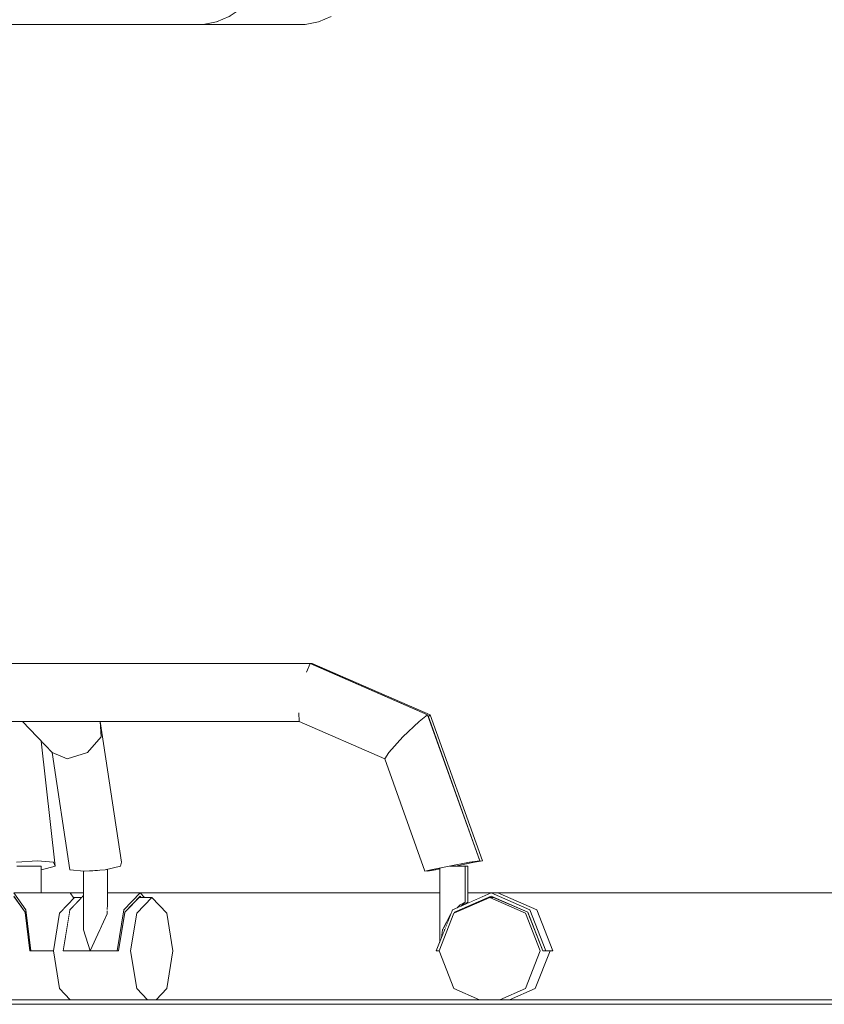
# Model space of a CAD drawing. Header units: millimetres. Extents: x -30280 to 100171, y -17460 to 4378.
# Tile 260 of 281: x 80465 to 80826, y -9810 to -9368. Entities that reach past the tile are written whole.
import ezdxf

# ---------------------------------------------------------------- set-up
doc = ezdxf.new("R2010")
doc.units = ezdxf.units.MM
doc.header["$MEASUREMENT"] = 0
doc.linetypes.add('Wipeout_Contour', pattern=[1000, 0, -1000])
for name, color, linetype in [('Nuevo_09_EI_Mobiliari general', 7, 'Continuous'), ('Nuevo_14_PAV_Soft Light Grey 0554', 7, 'Continuous'), ('Nuevo_Ventanas Archicad', 7, 'Continuous')]:
    doc.layers.add(name, color=color, linetype=linetype)
for name, color, linetype, lineweight in [('Nuevo_09_EI_Mobiliari general_Pluma_Nº__1', 7, 'Continuous', 5), ('Nuevo_09_EI_Mobiliari general_Pluma_Nº__24', 252, 'Continuous', 5), ('Nuevo_14_PAV_Soft Light Grey 0554_Pluma_Nº__29', 7, 'Continuous', 20), ('Nuevo_Ventanas Archicad_Pluma_Nº__1', 7, 'Continuous', 5)]:
    doc.layers.add(name, color=color, linetype=linetype, lineweight=lineweight)

# ---------------------------------------------------------------- blocks, each defined once
blk = doc.blocks.new('Elem Sección_248_3', base_point=(91863.52, -13459.98))
at = {"color": 254, "linetype": 'Wipeout_Contour', "lineweight": 0, "ltscale": 405404.896715}
blk.add_wipeout([(80493.67, -9759.98), (80487.7, -9759.98), (80489.12, -9761.98), (80492.9, -9761.98), (80493.67, -9761.18)], dxfattribs=at).dxf.layer = 'Nuevo_Ventanas Archicad'
at = {"color": 254, "linetype": 'Wipeout_Contour', "lineweight": 0, "ltscale": 1055321.275174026}
blk.add_wipeout([(80519.08, -9759.98), (80520.99, -9761.98), (80524.28, -9761.98), (80531, -9769.01), (80533.78, -9785.98), (80531, -9802.95), (80526.19, -9807.98), (80671.36, -9807.98), (80659.87, -9802.95), (80653.22, -9785.98), (80651.98, -9785.98), (80653.51, -9782.08), (80653.51, -9759.98)], dxfattribs=at).dxf.layer = 'Nuevo_Ventanas Archicad'
at = {"color": 254, "linetype": 'Wipeout_Contour', "lineweight": 0, "ltscale": 815949.527373}
blk.add_wipeout([(80679.64, -9759.98), (80697.04, -9767.59), (80704.25, -9785.98), (80703.01, -9785.98), (80696.36, -9802.95), (80684.86, -9807.98), (81471.87, -9807.98), (81471.87, -9761.98), (81478.48, -9761.98), (81478.48, -9759.98)], dxfattribs=at).dxf.layer = 'Nuevo_Ventanas Archicad'
at = {"color": 254, "linetype": 'Wipeout_Contour', "lineweight": 0, "ltscale": 325028.250354}
blk.add_wipeout([(80666.12, -9764.07), (80664.47, -9765.28), (80676.59, -9759.98), (80666.12, -9759.98)], dxfattribs=at).dxf.layer = 'Nuevo_Ventanas Archicad'
at = {"color": 254, "linetype": 'Wipeout_Contour', "lineweight": 0, "ltscale": 3003584.623804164}
blk.add_wipeout([(81654.55, -7749.98), (80420.69, -7749.98), (80420.69, -9303.98), (80541.96, -9303.98), (80526.6, -9301.35), (80524.8, -9166.29), (80554.19, -8959.36), (80584.28, -8860.41), (80629.72, -8860.41), (80671.85, -8867.68), (80669.23, -8876.51), (80675.44, -8876.51), (80684.03, -8877.38), (80652.16, -8993.43), (80622.15, -9234.54), (80624.17, -9335.97), (80623.51, -9340.37), (80621.45, -9346.94), (80618.44, -9353.01), (80614.57, -9358.37), (80609.95, -9362.87), (80604.74, -9366.37), (80599.08, -9368.76), (80593.15, -9369.98), (80421.66, -9369.98), (80421.66, -9409.98), (80420.69, -9409.98), (80420.69, -9656.98), (80596.29, -9656.98), (80649.24, -9680.03), (80672.78, -9745.5), (80663.96, -9747.19), (80660.6, -9747.88), (80660.06, -9747.98), (80666.12, -9747.98), (80666.12, -9759.98), (81654.55, -9759.98)], dxfattribs=at).dxf.layer = 'Nuevo_Ventanas Archicad'
at = {"layer": 'Nuevo_Ventanas Archicad_Pluma_Nº__1', "color": 7, "linetype": 'Continuous', "lineweight": 5}
for p, q in [((80676.59, -9759.98), (80666.12, -9759.98)), ((81478.48, -9759.98), (80679.64, -9759.98))]:
    blk.add_line(p, q, dxfattribs=at)
at = {"color": 254, "linetype": 'Wipeout_Contour', "lineweight": 0, "ltscale": 974031.733464}
blk.add_wipeout([(80501.16, -9682.98), (80510.63, -9746.2), (80510.29, -9747.88), (80504.38, -9749.31), (80504.38, -9759.98), (80653.51, -9759.98), (80653.51, -9749.2), (80648.05, -9750.25), (80647.99, -9750.08), (80646.88, -9750.25), (80628.81, -9699.75), (80590.48, -9682.98)], dxfattribs=at).dxf.layer = 'Nuevo_Ventanas Archicad'
at = {"color": 254, "linetype": 'Wipeout_Contour', "lineweight": 0, "ltscale": 729619.800521}
blk.add_wipeout([(80474.77, -9749.55), (80474.58, -9749.57), (80474.58, -9759.98), (80493.67, -9759.98), (80493.67, -9750.23), (80487.42, -9749.55), (80479.53, -9696.86), (80474.68, -9691.8), (80480.91, -9747.88)], dxfattribs=at).dxf.layer = 'Nuevo_Ventanas Archicad'
at = {"layer": 'Nuevo_Ventanas Archicad_Pluma_Nº__1', "color": 7, "linetype": 'Continuous', "lineweight": 5}
for p, q in [((80493.67, -9759.98), (80487.7, -9759.98)), ((80653.51, -9759.98), (80519.08, -9759.98))]:
    blk.add_line(p, q, dxfattribs=at)
blk = doc.blocks.new('Elem Sección_298_3', base_point=(91863.52, -13459.98))
at = {"color": 254, "linetype": 'Wipeout_Contour', "lineweight": 0, "ltscale": 324196.203731}
blk.add_wipeout([(80466.03, -9682.98), (80456.51, -9682.98), (80463.54, -9746.2), (80472.97, -9745.5)], dxfattribs=at).dxf.layer = 'Nuevo_09_EI_Mobiliari general'
at = {"color": 254, "linetype": 'Wipeout_Contour', "lineweight": 0, "ltscale": 406271.239477}
blk.add_wipeout([(80663.96, -9747.19), (80669.16, -9746.2), (80669.14, -9746.13), (80668.89, -9746.2), (80668.22, -9746.33)], dxfattribs=at).dxf.layer = 'Nuevo_09_EI_Mobiliari general'
at = {"color": 254, "linetype": 'Wipeout_Contour', "lineweight": 0, "ltscale": 406186.260899}
blk.add_wipeout([(80647.99, -9750.08), (80648.05, -9750.25), (80651.67, -9749.55), (80651.66, -9749.52), (80651.49, -9749.55)], dxfattribs=at).dxf.layer = 'Nuevo_09_EI_Mobiliari general'
at = {"color": 254, "linetype": 'Wipeout_Contour', "lineweight": 0, "ltscale": 243237.566717}
blk.add_wipeout([(80489.12, -9761.98), (80489.33, -9762.28), (80489.62, -9761.98)], dxfattribs=at).dxf.layer = 'Nuevo_09_EI_Mobiliari general'
at = {"color": 254, "linetype": 'Wipeout_Contour', "lineweight": 0, "ltscale": 325011.076089}
blk.add_wipeout([(80663.12, -9765.87), (80664.45, -9765.29), (80664.45, -9764.49), (80663.66, -9765.29)], dxfattribs=at).dxf.layer = 'Nuevo_09_EI_Mobiliari general'
at = {"color": 254, "linetype": 'Wipeout_Contour', "lineweight": 0, "ltscale": 243738.238925}
blk.add_wipeout([(80655.63, -9776.58), (80655.59, -9776.77), (80655.73, -9776.41)], dxfattribs=at).dxf.layer = 'Nuevo_09_EI_Mobiliari general'
at = {"color": 254, "linetype": 'Wipeout_Contour', "lineweight": 0, "ltscale": 324264.405596}
blk.add_wipeout([(80461.93, -9802.95), (80482.89, -9802.95), (80480.11, -9785.98), (80463.99, -9785.98)], dxfattribs=at).dxf.layer = 'Nuevo_09_EI_Mobiliari general'
at = {"layer": 'Nuevo_09_EI_Mobiliari general_Pluma_Nº__1', "color": 7, "linetype": 'Continuous', "lineweight": 5}
blk.add_line((80648.05, -9750.25), (80647.99, -9750.08), dxfattribs=at)
at = {"color": 254, "linetype": 'Wipeout_Contour', "lineweight": 0, "ltscale": 487483.703911}
blk.add_wipeout([(80649.24, -9680.03), (80648.38, -9680.91), (80671.49, -9745.5), (80669.14, -9746.13), (80669.16, -9746.2), (80672.78, -9745.5)], dxfattribs=at).dxf.layer = 'Nuevo_09_EI_Mobiliari general'
at = {"color": 254, "linetype": 'Wipeout_Contour', "lineweight": 0, "ltscale": 405278.242929}
blk.add_wipeout([(80466.25, -9682.98), (80466.03, -9682.98), (80472.97, -9745.5), (80480.17, -9746.2), (80474.05, -9691.14)], dxfattribs=at).dxf.layer = 'Nuevo_09_EI_Mobiliari general'
at = {"color": 254, "linetype": 'Wipeout_Contour', "lineweight": 0, "ltscale": 324958.809691}
blk.add_wipeout([(80651.66, -9749.52), (80651.67, -9749.55), (80653.51, -9749.2), (80653.51, -9749.18)], dxfattribs=at).dxf.layer = 'Nuevo_09_EI_Mobiliari general'
at = {"color": 254, "linetype": 'Wipeout_Contour', "lineweight": 0, "ltscale": 324271.676188}
blk.add_wipeout([(80461.93, -9802.95), (80458.36, -9807.98), (80487.7, -9807.98), (80482.89, -9802.95)], dxfattribs=at).dxf.layer = 'Nuevo_09_EI_Mobiliari general'
at = {"layer": 'Nuevo_09_EI_Mobiliari general_Pluma_Nº__1', "color": 7, "linetype": 'Continuous', "lineweight": 5}
for p, q in [((80669.16, -9746.2), (80672.78, -9745.5)), ((80648.05, -9750.25), (80651.67, -9749.55)), ((80651.67, -9749.55), (80653.51, -9749.2))]:
    blk.add_line(p, q, dxfattribs=at)
at = {"color": 254, "linetype": 'Wipeout_Contour', "lineweight": 0, "ltscale": 406027.484374}
blk.add_wipeout([(80596.22, -9657.35), (80648.07, -9680.03), (80648.38, -9680.91), (80649.24, -9680.03), (80596.29, -9656.98)], dxfattribs=at).dxf.layer = 'Nuevo_09_EI_Mobiliari general'
at = {"color": 254, "linetype": 'Wipeout_Contour', "lineweight": 0, "ltscale": 324248.938373}
blk.add_wipeout([(80474.05, -9691.14), (80480.17, -9746.2), (80480.91, -9747.88), (80474.68, -9691.8)], dxfattribs=at).dxf.layer = 'Nuevo_09_EI_Mobiliari general'
at = {"color": 254, "linetype": 'Wipeout_Contour', "lineweight": 0, "ltscale": 568774.532605}
blk.add_wipeout([(80664.86, -9764.07), (80664.45, -9764.49), (80664.45, -9765.29), (80664.47, -9765.28), (80666.12, -9764.07), (80666.12, -9747.98), (80664.86, -9747.98)], dxfattribs=at).dxf.layer = 'Nuevo_09_EI_Mobiliari general'
at = {"layer": 'Nuevo_09_EI_Mobiliari general_Pluma_Nº__1', "color": 7, "linetype": 'Continuous', "lineweight": 5}
for p, q in [((80648.38, -9680.91), (80649.24, -9680.03)), ((80672.78, -9745.5), (80649.24, -9680.03)), ((80663.96, -9747.19), (80669.16, -9746.2)), ((80664.86, -9747.98), (80666.12, -9747.98)), ((80666.12, -9764.07), (80666.12, -9747.98)), ((80664.47, -9765.28), (80666.12, -9764.07))]:
    blk.add_line(p, q, dxfattribs=at)
at = {"color": 254, "linetype": 'Wipeout_Contour', "lineweight": 0, "ltscale": 243516.908688}
blk.add_wipeout([(80596.29, -9656.98), (80595.38, -9656.98), (80596.22, -9657.35)], dxfattribs=at).dxf.layer = 'Nuevo_09_EI_Mobiliari general'
at = {"color": 254, "linetype": 'Wipeout_Contour', "lineweight": 0, "ltscale": 891635.544944}
blk.add_wipeout([(80457.39, -9747.88), (80458.13, -9749.55), (80463.72, -9750.1), (80463.72, -9747.98), (80474.58, -9747.98), (80474.58, -9749.57), (80474.77, -9749.55), (80480.91, -9747.88), (80480.17, -9746.2), (80472.97, -9745.5), (80463.54, -9746.2)], dxfattribs=at).dxf.layer = 'Nuevo_09_EI_Mobiliari general'
at = {"layer": 'Nuevo_09_EI_Mobiliari general_Pluma_Nº__1', "color": 7, "linetype": 'Continuous', "lineweight": 5}
for p, q in [((80596.29, -9656.98), (80595.38, -9656.98)), ((80596.22, -9657.35), (80596.29, -9656.98)), ((80649.24, -9680.03), (80596.29, -9656.98)), ((80480.17, -9746.2), (80480.91, -9747.88))]:
    blk.add_line(p, q, dxfattribs=at)
at = {"color": 254, "linetype": 'Wipeout_Contour', "lineweight": 0, "ltscale": 324216.700651}
blk.add_wipeout([(80466.56, -9747.98), (80463.72, -9747.98), (80463.72, -9759.98), (80466.56, -9759.98)], dxfattribs=at).dxf.layer = 'Nuevo_09_EI_Mobiliari general'
at = {"color": 254, "linetype": 'Wipeout_Contour', "lineweight": 0, "ltscale": 324230.979064}
blk.add_wipeout([(80466.56, -9747.98), (80466.56, -9759.98), (80470.92, -9759.98), (80470.92, -9747.98)], dxfattribs=at).dxf.layer = 'Nuevo_09_EI_Mobiliari general'
at = {"layer": 'Nuevo_09_EI_Mobiliari general_Pluma_Nº__1', "color": 7, "linetype": 'Continuous', "lineweight": 5}
blk.add_line((80463.72, -9747.98), (80466.56, -9747.98), dxfattribs=at)
at = {"color": 254, "linetype": 'Wipeout_Contour', "lineweight": 0, "ltscale": 324246.219784}
blk.add_wipeout([(80470.92, -9747.98), (80470.92, -9759.98), (80474.24, -9759.98), (80474.24, -9747.98)], dxfattribs=at).dxf.layer = 'Nuevo_09_EI_Mobiliari general'
at = {"color": 254, "linetype": 'Wipeout_Contour', "lineweight": 0, "ltscale": 405268.627979}
blk.add_wipeout([(80456.94, -9761.98), (80461.93, -9769.01), (80467.5, -9769.01), (80467.46, -9768.65), (80462.72, -9761.98)], dxfattribs=at).dxf.layer = 'Nuevo_09_EI_Mobiliari general'
at = {"layer": 'Nuevo_09_EI_Mobiliari general_Pluma_Nº__1', "color": 7, "linetype": 'Continuous', "lineweight": 5}
blk.add_line((80466.56, -9747.98), (80470.92, -9747.98), dxfattribs=at)
at = {"color": 254, "linetype": 'Wipeout_Contour', "lineweight": 0, "ltscale": 324253.495001}
blk.add_wipeout([(80474.24, -9747.98), (80474.24, -9759.98), (80474.58, -9759.98), (80474.58, -9747.98)], dxfattribs=at).dxf.layer = 'Nuevo_09_EI_Mobiliari general'
at = {"color": 254, "linetype": 'Wipeout_Contour', "lineweight": 0, "ltscale": 324230.432554}
blk.add_wipeout([(80461.93, -9769.01), (80463.99, -9785.98), (80469.57, -9785.98), (80467.5, -9769.01)], dxfattribs=at).dxf.layer = 'Nuevo_09_EI_Mobiliari general'
at = {"layer": 'Nuevo_09_EI_Mobiliari general_Pluma_Nº__1', "color": 7, "linetype": 'Continuous', "lineweight": 5}
for p, q in [((80480.91, -9747.88), (80474.68, -9691.8)), ((80463.54, -9746.2), (80472.97, -9745.5)), ((80470.92, -9747.98), (80474.24, -9747.98)), ((80472.97, -9745.5), (80480.17, -9746.2)), ((80474.24, -9747.98), (80474.58, -9747.98)), ((80480.91, -9747.88), (80474.77, -9749.55)), ((80474.77, -9749.55), (80474.58, -9749.57))]:
    blk.add_line(p, q, dxfattribs=at)
at = {"color": 254, "linetype": 'Wipeout_Contour', "lineweight": 0, "ltscale": 405341.340015}
blk.add_wipeout([(80487.7, -9759.98), (80462.37, -9759.98), (80467.77, -9767.59), (80484.25, -9767.59), (80489.33, -9762.28)], dxfattribs=at).dxf.layer = 'Nuevo_09_EI_Mobiliari general'
at = {"layer": 'Nuevo_09_EI_Mobiliari general_Pluma_Nº__1', "color": 7, "linetype": 'Continuous', "lineweight": 5}
for p, q in [((80474.58, -9759.98), (80474.58, -9747.98)), ((80487.7, -9759.98), (80489.33, -9762.28)), ((80489.12, -9761.98), (80489.62, -9761.98))]:
    blk.add_line(p, q, dxfattribs=at)
at = {"color": 254, "linetype": 'Wipeout_Contour', "lineweight": 0, "ltscale": 405342.206337}
blk.add_wipeout([(80467.77, -9767.59), (80470.01, -9785.98), (80480.11, -9785.98), (80482.89, -9769.01), (80484.25, -9767.59)], dxfattribs=at).dxf.layer = 'Nuevo_09_EI_Mobiliari general'
at = {"color": 254, "linetype": 'Wipeout_Contour', "lineweight": 0, "ltscale": 648449.418373}
blk.add_wipeout([(80460.95, -9761.98), (80462.01, -9761.98), (80462.37, -9761.48), (80467.46, -9768.65), (80469.57, -9785.98), (80470.01, -9785.98), (80467.77, -9767.59), (80462.37, -9759.98)], dxfattribs=at).dxf.layer = 'Nuevo_09_EI_Mobiliari general'
at = {"layer": 'Nuevo_09_EI_Mobiliari general_Pluma_Nº__1', "color": 7, "linetype": 'Continuous', "lineweight": 5}
for p, q in [((80462.37, -9759.98), (80467.77, -9767.59)), ((80462.37, -9759.98), (80487.7, -9759.98)), ((80467.46, -9768.65), (80462.37, -9761.48)), ((80469.57, -9785.98), (80467.46, -9768.65)), ((80467.77, -9767.59), (80470.01, -9785.98)), ((80470.01, -9785.98), (80469.57, -9785.98)), ((80470.01, -9785.98), (80480.11, -9785.98))]:
    blk.add_line(p, q, dxfattribs=at)
blk = doc.blocks.new('Elem Sección_299_3', base_point=(91863.52, -13459.98))
at = {"color": 254, "linetype": 'Wipeout_Contour', "lineweight": 0, "ltscale": 324464.603475}
blk.add_wipeout([(80547.35, -9369.98), (80593.15, -9369.98), (80599.08, -9368.76), (80553.34, -9368.76)], dxfattribs=at).dxf.layer = 'Nuevo_09_EI_Mobiliari general'
at = {"color": 254, "linetype": 'Wipeout_Contour', "lineweight": 0, "ltscale": 324360.765772}
blk.add_wipeout([(80501.16, -9682.98), (80501.61, -9689.89), (80510.29, -9747.88), (80510.63, -9746.2)], dxfattribs=at).dxf.layer = 'Nuevo_09_EI_Mobiliari general'
at = {"color": 254, "linetype": 'Wipeout_Contour', "lineweight": 0, "ltscale": 324938.877901}
blk.add_wipeout([(80657.77, -9747.88), (80666.88, -9746.2), (80644.25, -9682.92), (80637.02, -9689.89)], dxfattribs=at).dxf.layer = 'Nuevo_09_EI_Mobiliari general'
at = {"color": 254, "linetype": 'Wipeout_Contour', "lineweight": 0, "ltscale": 324288.27444}
blk.add_wipeout([(80487.42, -9749.55), (80493.87, -9750.25), (80486.31, -9699.75), (80479.53, -9696.86)], dxfattribs=at).dxf.layer = 'Nuevo_09_EI_Mobiliari general'
at = {"color": 254, "linetype": 'Wipeout_Contour', "lineweight": 0, "ltscale": 406375.740416}
blk.add_wipeout([(80677.73, -9761.98), (80675.93, -9761.98), (80692, -9769.01), (80693.13, -9769.01), (80692.99, -9768.65)], dxfattribs=at).dxf.layer = 'Nuevo_09_EI_Mobiliari general'
at = {"color": 254, "linetype": 'Wipeout_Contour', "lineweight": 0, "ltscale": 325158.884598}
blk.add_wipeout([(80698.65, -9785.98), (80692, -9802.95), (80696.36, -9802.95), (80703.01, -9785.98)], dxfattribs=at).dxf.layer = 'Nuevo_09_EI_Mobiliari general'
at = {"color": 254, "linetype": 'Wipeout_Contour', "lineweight": 0, "ltscale": 324390.390771}
blk.add_wipeout([(80482.89, -9802.95), (80487.7, -9807.98), (80522.36, -9807.98), (80517.55, -9802.95)], dxfattribs=at).dxf.layer = 'Nuevo_09_EI_Mobiliari general'
at = {"color": 254, "linetype": 'Wipeout_Contour', "lineweight": 0, "ltscale": 324486.910008}
blk.add_wipeout([(80553.34, -9368.76), (80599.08, -9368.76), (80604.74, -9366.37), (80559.05, -9366.37)], dxfattribs=at).dxf.layer = 'Nuevo_09_EI_Mobiliari general'
at = {"color": 254, "linetype": 'Wipeout_Contour', "lineweight": 0, "ltscale": 324961.965495}
blk.add_wipeout([(80666.88, -9746.2), (80671.49, -9745.5), (80648.07, -9680.03), (80644.25, -9682.92)], dxfattribs=at).dxf.layer = 'Nuevo_09_EI_Mobiliari general'
at = {"color": 254, "linetype": 'Wipeout_Contour', "lineweight": 0, "ltscale": 324319.94779}
blk.add_wipeout([(80493.87, -9750.25), (80503.35, -9749.55), (80495.46, -9696.86), (80486.31, -9699.75)], dxfattribs=at).dxf.layer = 'Nuevo_09_EI_Mobiliari general'
at = {"color": 254, "linetype": 'Wipeout_Contour', "lineweight": 0, "ltscale": 325144.294672}
blk.add_wipeout([(80692, -9769.01), (80698.65, -9785.98), (80699.78, -9785.98), (80693.13, -9769.01)], dxfattribs=at).dxf.layer = 'Nuevo_09_EI_Mobiliari general'
at = {"color": 254, "linetype": 'Wipeout_Contour', "lineweight": 0, "ltscale": 325128.159859}
blk.add_wipeout([(80692, -9802.95), (80680.51, -9807.98), (80684.86, -9807.98), (80696.36, -9802.95)], dxfattribs=at).dxf.layer = 'Nuevo_09_EI_Mobiliari general'
at = {"layer": 'Nuevo_09_EI_Mobiliari general_Pluma_Nº__1', "color": 7, "linetype": 'Continuous', "lineweight": 5}
for p, q in [((80599.08, -9368.76), (80604.74, -9366.37)), ((80593.15, -9369.98), (80547.35, -9369.98)), ((80593.15, -9369.98), (80599.08, -9368.76))]:
    blk.add_line(p, q, dxfattribs=at)
at = {"layer": 'Nuevo_09_EI_Mobiliari general_Pluma_Nº__24', "color": 252, "linetype": 'Continuous', "lineweight": 5, "flags": 128}
blk.add_lwpolyline([(80639.13, -8877.38), (80606.94, -8993.43), (80576.63, -9234.54), (80578.67, -9335.97), (80578.01, -9340.37), (80575.93, -9346.94), (80572.89, -9353.01), (80568.98, -9358.37), (80564.32, -9362.87), (80559.05, -9366.37), (80553.34, -9368.76), (80547.35, -9369.98), (80544.3, -9369.98), (80368.45, -9369.98)], dxfattribs=at)
at = {"color": 254, "linetype": 'Wipeout_Contour', "lineweight": 0, "ltscale": 324227.911257}
blk.add_wipeout([(80466.25, -9682.98), (80479.53, -9696.86), (80486.31, -9699.75), (80470.27, -9682.98)], dxfattribs=at).dxf.layer = 'Nuevo_09_EI_Mobiliari general'
at = {"color": 254, "linetype": 'Wipeout_Contour', "lineweight": 0, "ltscale": 324350.002983}
blk.add_wipeout([(80503.35, -9749.55), (80510.29, -9747.88), (80501.61, -9689.89), (80495.46, -9696.86)], dxfattribs=at).dxf.layer = 'Nuevo_09_EI_Mobiliari general'
at = {"color": 254, "linetype": 'Wipeout_Contour', "lineweight": 0, "ltscale": 324892.620361}
blk.add_wipeout([(80646.88, -9750.25), (80649.48, -9749.55), (80630.63, -9696.86), (80628.81, -9699.75)], dxfattribs=at).dxf.layer = 'Nuevo_09_EI_Mobiliari general'
at = {"layer": 'Nuevo_09_EI_Mobiliari general_Pluma_Nº__1', "color": 7, "linetype": 'Continuous', "lineweight": 5}
blk.add_line((80510.29, -9747.88), (80510.63, -9746.2), dxfattribs=at)
at = {"color": 254, "linetype": 'Wipeout_Contour', "lineweight": 0, "ltscale": 243238.917916}
blk.add_wipeout([(80494.99, -9682.98), (80501.61, -9689.89), (80501.16, -9682.98)], dxfattribs=at).dxf.layer = 'Nuevo_09_EI_Mobiliari general'
at = {"color": 254, "linetype": 'Wipeout_Contour', "lineweight": 0, "ltscale": 324910.15725}
blk.add_wipeout([(80649.48, -9749.55), (80657.77, -9747.88), (80637.02, -9689.89), (80630.63, -9696.86)], dxfattribs=at).dxf.layer = 'Nuevo_09_EI_Mobiliari general'
at = {"color": 254, "linetype": 'Wipeout_Contour', "lineweight": 0, "ltscale": 405424.124512}
blk.add_wipeout([(80493.67, -9776.58), (80496.65, -9785.98), (80496.65, -9750.05), (80493.87, -9750.25), (80493.67, -9750.23)], dxfattribs=at).dxf.layer = 'Nuevo_09_EI_Mobiliari general'
at = {"color": 254, "linetype": 'Wipeout_Contour', "lineweight": 0, "ltscale": 405460.286133}
blk.add_wipeout([(80503.35, -9749.55), (80501.02, -9749.73), (80501.02, -9776.58), (80504.22, -9769.36), (80504.22, -9749.34)], dxfattribs=at).dxf.layer = 'Nuevo_09_EI_Mobiliari general'
at = {"layer": 'Nuevo_09_EI_Mobiliari general_Pluma_Nº__1', "color": 7, "linetype": 'Continuous', "lineweight": 5}
blk.add_line((80487.42, -9749.55), (80493.87, -9750.25), dxfattribs=at)
at = {"color": 254, "linetype": 'Wipeout_Contour', "lineweight": 0, "ltscale": 324780.907618}
blk.add_wipeout([(80637.02, -9689.89), (80644.25, -9682.92), (80593.66, -9660.78), (80591.51, -9669.98)], dxfattribs=at).dxf.layer = 'Nuevo_09_EI_Mobiliari general'
at = {"color": 254, "linetype": 'Wipeout_Contour', "lineweight": 0, "ltscale": 324259.298812}
blk.add_wipeout([(80470.27, -9682.98), (80486.31, -9699.75), (80495.46, -9696.86), (80482.18, -9682.98)], dxfattribs=at).dxf.layer = 'Nuevo_09_EI_Mobiliari general'
at = {"color": 254, "linetype": 'Wipeout_Contour', "lineweight": 0, "ltscale": 1056184.15289134}
blk.add_wipeout([(80646.88, -9750.25), (80651.49, -9749.55), (80653.51, -9749.18), (80653.51, -9748.97), (80654.71, -9748.65), (80658.04, -9747.98), (80660.06, -9747.98), (80660.6, -9747.88), (80668.89, -9746.2), (80671.49, -9745.5), (80666.88, -9746.2), (80657.77, -9747.88), (80649.48, -9749.55)], dxfattribs=at).dxf.layer = 'Nuevo_09_EI_Mobiliari general'
at = {"color": 254, "linetype": 'Wipeout_Contour', "lineweight": 0, "ltscale": 324356.045977}
blk.add_wipeout([(80496.65, -9785.98), (80501.02, -9776.58), (80501.02, -9749.73), (80496.65, -9750.05)], dxfattribs=at).dxf.layer = 'Nuevo_09_EI_Mobiliari general'
at = {"color": 254, "linetype": 'Wipeout_Contour', "lineweight": 0, "ltscale": 567658.757044}
blk.add_wipeout([(80504.22, -9749.34), (80504.22, -9769.36), (80504.28, -9767.96), (80504.28, -9767.59), (80504.3, -9767.42), (80504.38, -9765.29), (80504.38, -9749.31)], dxfattribs=at).dxf.layer = 'Nuevo_09_EI_Mobiliari general'
at = {"layer": 'Nuevo_09_EI_Mobiliari general_Pluma_Nº__1', "color": 7, "linetype": 'Continuous', "lineweight": 5}
for p, q in [((80503.35, -9749.55), (80510.29, -9747.88)), ((80671.49, -9745.5), (80668.89, -9746.2)), ((80493.87, -9750.25), (80503.35, -9749.55)), ((80646.88, -9750.25), (80649.48, -9749.55))]:
    blk.add_line(p, q, dxfattribs=at)
at = {"color": 254, "linetype": 'Wipeout_Contour', "lineweight": 0, "ltscale": 324792.924887}
blk.add_wipeout([(80644.25, -9682.92), (80648.07, -9680.03), (80595.38, -9656.98), (80593.66, -9660.78)], dxfattribs=at).dxf.layer = 'Nuevo_09_EI_Mobiliari general'
at = {"color": 254, "linetype": 'Wipeout_Contour', "lineweight": 0, "ltscale": 324297.578108}
blk.add_wipeout([(80482.18, -9682.98), (80495.46, -9696.86), (80501.61, -9689.89), (80494.99, -9682.98)], dxfattribs=at).dxf.layer = 'Nuevo_09_EI_Mobiliari general'
at = {"color": 254, "linetype": 'Wipeout_Contour', "lineweight": 0, "ltscale": 487472.207131}
blk.add_wipeout([(80654.71, -9748.65), (80654.71, -9776.58), (80658.39, -9769.64), (80658.53, -9769.27), (80658.53, -9747.98), (80658.04, -9747.98)], dxfattribs=at).dxf.layer = 'Nuevo_09_EI_Mobiliari general'
at = {"color": 254, "linetype": 'Wipeout_Contour', "lineweight": 0, "ltscale": 324369.997111}
blk.add_wipeout([(80517.55, -9802.95), (80514.77, -9785.98), (80480.11, -9785.98), (80482.89, -9802.95)], dxfattribs=at).dxf.layer = 'Nuevo_09_EI_Mobiliari general'
at = {"layer": 'Nuevo_09_EI_Mobiliari general_Pluma_Nº__1', "color": 7, "linetype": 'Continuous', "lineweight": 5}
for p, q in [((80644.25, -9682.92), (80648.07, -9680.03)), ((80671.49, -9745.5), (80648.07, -9680.03)), ((80495.46, -9696.86), (80501.61, -9689.89)), ((80479.53, -9696.86), (80486.31, -9699.75)), ((80487.42, -9749.55), (80479.53, -9696.86)), ((80486.31, -9699.75), (80495.46, -9696.86)), ((80487.7, -9807.98), (80482.89, -9802.95))]:
    blk.add_line(p, q, dxfattribs=at)
at = {"color": 254, "linetype": 'Wipeout_Contour', "lineweight": 0, "ltscale": 324761.295524}
blk.add_wipeout([(80628.81, -9699.75), (80630.63, -9696.86), (80590.2, -9679.17), (80590.48, -9682.98)], dxfattribs=at).dxf.layer = 'Nuevo_09_EI_Mobiliari general'
at = {"color": 254, "linetype": 'Wipeout_Contour', "lineweight": 0, "ltscale": 487493.915836}
blk.add_wipeout([(80662.74, -9747.98), (80658.53, -9747.98), (80658.53, -9769.27), (80659.19, -9767.59), (80661.33, -9766.65), (80662.74, -9765.29)], dxfattribs=at).dxf.layer = 'Nuevo_09_EI_Mobiliari general'
at = {"color": 254, "linetype": 'Wipeout_Contour', "lineweight": 0, "ltscale": 324301.738969}
blk.add_wipeout([(80480.11, -9785.98), (80484.52, -9785.98), (80487.3, -9769.01), (80482.89, -9769.01)], dxfattribs=at).dxf.layer = 'Nuevo_09_EI_Mobiliari general'
at = {"color": 254, "linetype": 'Wipeout_Contour', "lineweight": 0, "ltscale": 405522.656322}
blk.add_wipeout([(80512.12, -9769.26), (80509.37, -9785.98), (80514.77, -9785.98), (80517.55, -9769.01), (80512.16, -9769.01)], dxfattribs=at).dxf.layer = 'Nuevo_09_EI_Mobiliari general'
at = {"layer": 'Nuevo_09_EI_Mobiliari general_Pluma_Nº__1', "color": 7, "linetype": 'Continuous', "lineweight": 5}
for p, q in [((80646.88, -9750.25), (80628.81, -9699.75)), ((80658.04, -9747.98), (80658.53, -9747.98))]:
    blk.add_line(p, q, dxfattribs=at)
at = {"color": 254, "linetype": 'Wipeout_Contour', "lineweight": 0, "ltscale": 324767.818996}
blk.add_wipeout([(80630.63, -9696.86), (80637.02, -9689.89), (80591.51, -9669.98), (80590.2, -9679.17)], dxfattribs=at).dxf.layer = 'Nuevo_09_EI_Mobiliari general'
at = {"color": 254, "linetype": 'Wipeout_Contour', "lineweight": 0, "ltscale": 325006.692148}
blk.add_wipeout([(80662.74, -9765.29), (80664.86, -9764.07), (80664.86, -9747.98), (80662.74, -9747.98)], dxfattribs=at).dxf.layer = 'Nuevo_09_EI_Mobiliari general'
at = {"color": 254, "linetype": 'Wipeout_Contour', "lineweight": 0, "ltscale": 405391.718518}
blk.add_wipeout([(80482.89, -9769.01), (80487.3, -9769.01), (80487.53, -9767.59), (80492.9, -9761.98), (80489.62, -9761.98)], dxfattribs=at).dxf.layer = 'Nuevo_09_EI_Mobiliari general'
at = {"color": 254, "linetype": 'Wipeout_Contour', "lineweight": 0, "ltscale": 405535.959543}
blk.add_wipeout([(80512.16, -9769.01), (80517.55, -9769.01), (80524.28, -9761.98), (80518.6, -9761.98), (80512.22, -9768.65)], dxfattribs=at).dxf.layer = 'Nuevo_09_EI_Mobiliari general'
at = {"color": 254, "linetype": 'Wipeout_Contour', "lineweight": 0, "ltscale": 324986.806188}
blk.add_wipeout([(80658.39, -9769.64), (80655.63, -9774.83), (80655.63, -9776.58), (80655.73, -9776.41)], dxfattribs=at).dxf.layer = 'Nuevo_09_EI_Mobiliari general'
at = {"layer": 'Nuevo_09_EI_Mobiliari general_Pluma_Nº__1', "color": 7, "linetype": 'Continuous', "lineweight": 5}
for p, q in [((80637.02, -9689.89), (80644.25, -9682.92)), ((80630.63, -9696.86), (80637.02, -9689.89)), ((80628.81, -9699.75), (80630.63, -9696.86)), ((80657.77, -9747.88), (80666.88, -9746.2)), ((80658.53, -9747.98), (80662.74, -9747.98)), ((80660.6, -9747.88), (80660.06, -9747.98)), ((80668.89, -9746.2), (80660.6, -9747.88)), ((80662.74, -9747.98), (80664.86, -9747.98)), ((80666.88, -9746.2), (80671.49, -9745.5))]:
    blk.add_line(p, q, dxfattribs=at)
at = {"color": 254, "linetype": 'Wipeout_Contour', "lineweight": 0, "ltscale": 405383.420743}
blk.add_wipeout([(80593.66, -9660.78), (80434.41, -9660.78), (80435.03, -9662.14), (80437.86, -9669.98), (80591.51, -9669.98)], dxfattribs=at).dxf.layer = 'Nuevo_09_EI_Mobiliari general'
at = {"color": 254, "linetype": 'Wipeout_Contour', "lineweight": 0, "ltscale": 405385.194018}
blk.add_wipeout([(80435.03, -9682.04), (80432.42, -9682.98), (80590.48, -9682.98), (80590.2, -9679.17), (80436.14, -9679.17)], dxfattribs=at).dxf.layer = 'Nuevo_09_EI_Mobiliari general'
at = {"color": 254, "linetype": 'Wipeout_Contour', "lineweight": 0, "ltscale": 730053.111183}
blk.add_wipeout([(80514.77, -9785.98), (80517.55, -9802.95), (80522.36, -9807.98), (80526.19, -9807.98), (80531, -9802.95), (80533.78, -9785.98), (80531, -9769.01), (80524.28, -9761.98), (80517.55, -9769.01)], dxfattribs=at).dxf.layer = 'Nuevo_09_EI_Mobiliari general'
at = {"color": 254, "linetype": 'Wipeout_Contour', "lineweight": 0, "ltscale": 243759.328996}
blk.add_wipeout([(80663.66, -9764.76), (80663.66, -9765.29), (80664.86, -9764.07)], dxfattribs=at).dxf.layer = 'Nuevo_09_EI_Mobiliari general'
at = {"color": 254, "linetype": 'Wipeout_Contour', "lineweight": 0, "ltscale": 405413.697624}
blk.add_wipeout([(80484.52, -9785.98), (80496.65, -9785.98), (80493.67, -9776.58), (80493.67, -9767.59), (80487.53, -9767.59)], dxfattribs=at).dxf.layer = 'Nuevo_09_EI_Mobiliari general'
at = {"color": 254, "linetype": 'Wipeout_Contour', "lineweight": 0, "ltscale": 406227.048277}
blk.add_wipeout([(80654.24, -9780.2), (80655.59, -9776.77), (80655.63, -9776.58), (80655.63, -9774.83), (80654.71, -9776.58)], dxfattribs=at).dxf.layer = 'Nuevo_09_EI_Mobiliari general'
at = {"layer": 'Nuevo_09_EI_Mobiliari general_Pluma_Nº__1', "color": 7, "linetype": 'Continuous', "lineweight": 5}
for p, q in [((80590.48, -9682.98), (80432.42, -9682.98)), ((80479.53, -9696.86), (80466.25, -9682.98)), ((80501.61, -9689.89), (80501.16, -9682.98)), ((80510.63, -9746.2), (80501.16, -9682.98)), ((80628.81, -9699.75), (80590.48, -9682.98)), ((80524.28, -9761.98), (80531, -9769.01)), ((80480.11, -9785.98), (80482.89, -9769.01)), ((80531, -9769.01), (80533.78, -9785.98)), ((80482.89, -9802.95), (80480.11, -9785.98)), ((80533.78, -9785.98), (80531, -9802.95)), ((80522.36, -9807.98), (80517.55, -9802.95)), ((80531, -9802.95), (80526.19, -9807.98))]:
    blk.add_line(p, q, dxfattribs=at)
at = {"color": 254, "linetype": 'Wipeout_Contour', "lineweight": 0, "ltscale": 324358.6009}
blk.add_wipeout([(80425.97, -9656.98), (80434.41, -9660.78), (80593.66, -9660.78), (80595.38, -9656.98)], dxfattribs=at).dxf.layer = 'Nuevo_09_EI_Mobiliari general'
at = {"color": 254, "linetype": 'Wipeout_Contour', "lineweight": 0, "ltscale": 405391.023128}
blk.add_wipeout([(80436.14, -9679.17), (80590.2, -9679.17), (80591.51, -9669.98), (80437.86, -9669.98), (80438.75, -9672.45)], dxfattribs=at).dxf.layer = 'Nuevo_09_EI_Mobiliari general'
at = {"color": 254, "linetype": 'Wipeout_Contour', "lineweight": 0, "ltscale": 406216.904824}
blk.add_wipeout([(80653.51, -9782.08), (80654.24, -9780.2), (80654.71, -9776.58), (80654.71, -9748.65), (80653.51, -9748.97)], dxfattribs=at).dxf.layer = 'Nuevo_09_EI_Mobiliari general'
at = {"color": 254, "linetype": 'Wipeout_Contour', "lineweight": 0, "ltscale": 243245.093627}
blk.add_wipeout([(80493.67, -9761.18), (80487.53, -9767.59), (80493.67, -9767.59)], dxfattribs=at).dxf.layer = 'Nuevo_09_EI_Mobiliari general'
at = {"color": 254, "linetype": 'Wipeout_Contour', "lineweight": 0, "ltscale": 406258.570233}
blk.add_wipeout([(80662.74, -9765.29), (80661.33, -9766.65), (80663.12, -9765.87), (80663.66, -9765.29), (80663.66, -9764.76)], dxfattribs=at).dxf.layer = 'Nuevo_09_EI_Mobiliari general'
at = {"color": 254, "linetype": 'Wipeout_Contour', "lineweight": 0, "ltscale": 567669.290582}
blk.add_wipeout([(80496.65, -9785.98), (80508.78, -9785.98), (80511.79, -9767.59), (80504.28, -9767.59), (80504.28, -9767.96), (80504.22, -9769.36), (80501.02, -9776.58)], dxfattribs=at).dxf.layer = 'Nuevo_09_EI_Mobiliari general'
at = {"layer": 'Nuevo_09_EI_Mobiliari general_Pluma_Nº__1', "color": 7, "linetype": 'Continuous', "lineweight": 5}
for p, q in [((80595.38, -9656.98), (80425.97, -9656.98)), ((80593.66, -9660.78), (80595.38, -9656.98)), ((80648.07, -9680.03), (80595.38, -9656.98)), ((80590.48, -9682.98), (80590.2, -9679.17)), ((80649.48, -9749.55), (80657.77, -9747.88)), ((80493.67, -9776.58), (80493.67, -9750.23)), ((80651.49, -9749.55), (80646.88, -9750.25)), ((80653.51, -9749.18), (80651.49, -9749.55)), ((80487.53, -9767.59), (80493.67, -9761.18)), ((80482.89, -9769.01), (80489.62, -9761.98)), ((80492.9, -9761.98), (80489.62, -9761.98)), ((80484.52, -9785.98), (80487.53, -9767.59)), ((80493.67, -9776.58), (80496.65, -9785.98)), ((80496.65, -9785.98), (80501.02, -9776.58))]:
    blk.add_line(p, q, dxfattribs=at)
at = {"color": 254, "linetype": 'Wipeout_Contour', "lineweight": 0, "ltscale": 486589.789261}
blk.add_wipeout([(80504.28, -9767.59), (80511.79, -9767.59), (80519.08, -9759.98), (80504.38, -9759.98), (80504.38, -9765.29), (80504.3, -9767.42)], dxfattribs=at).dxf.layer = 'Nuevo_09_EI_Mobiliari general'
at = {"color": 254, "linetype": 'Wipeout_Contour', "lineweight": 0, "ltscale": 731408.076884}
blk.add_wipeout([(80653.22, -9785.98), (80659.87, -9802.95), (80671.36, -9807.98), (80680.51, -9807.98), (80692, -9802.95), (80698.65, -9785.98), (80692, -9769.01), (80675.93, -9761.98), (80659.87, -9769.01)], dxfattribs=at).dxf.layer = 'Nuevo_09_EI_Mobiliari general'
at = {"layer": 'Nuevo_09_EI_Mobiliari general_Pluma_Nº__1', "color": 7, "linetype": 'Continuous', "lineweight": 5}
for p, q in [((80504.38, -9765.29), (80504.38, -9749.31)), ((80504.3, -9767.42), (80504.38, -9765.29)), ((80501.02, -9776.58), (80504.22, -9769.36)), ((80504.22, -9769.36), (80504.28, -9767.96)), ((80671.36, -9807.98), (80659.87, -9802.95)), ((80692, -9802.95), (80680.51, -9807.98)), ((80696.36, -9802.95), (80684.86, -9807.98))]:
    blk.add_line(p, q, dxfattribs=at)
at = {"color": 254, "linetype": 'Wipeout_Contour', "lineweight": 0, "ltscale": 243326.042186}
blk.add_wipeout([(80518.6, -9761.98), (80519.56, -9761.98), (80519.08, -9761.48)], dxfattribs=at).dxf.layer = 'Nuevo_09_EI_Mobiliari general'
at = {"color": 254, "linetype": 'Wipeout_Contour', "lineweight": 0, "ltscale": 325101.674202}
blk.add_wipeout([(80676.59, -9759.98), (80693.99, -9767.59), (80697.04, -9767.59), (80679.64, -9759.98)], dxfattribs=at).dxf.layer = 'Nuevo_09_EI_Mobiliari general'
at = {"color": 254, "linetype": 'Wipeout_Contour', "lineweight": 0, "ltscale": 648844.595437}
blk.add_wipeout([(80508.78, -9785.98), (80509.37, -9785.98), (80512.22, -9768.65), (80519.08, -9761.48), (80519.56, -9761.98), (80520.99, -9761.98), (80519.08, -9759.98), (80511.79, -9767.59)], dxfattribs=at).dxf.layer = 'Nuevo_09_EI_Mobiliari general'
at = {"color": 254, "linetype": 'Wipeout_Contour', "lineweight": 0, "ltscale": 406294.80025}
blk.add_wipeout([(80676.59, -9761.48), (80660.19, -9768.65), (80660.68, -9768.65), (80675.93, -9761.98), (80677.73, -9761.98)], dxfattribs=at).dxf.layer = 'Nuevo_09_EI_Mobiliari general'
at = {"color": 254, "linetype": 'Wipeout_Contour', "lineweight": 0, "ltscale": 325156.788642}
blk.add_wipeout([(80693.99, -9767.59), (80701.2, -9785.98), (80704.25, -9785.98), (80697.04, -9767.59)], dxfattribs=at).dxf.layer = 'Nuevo_09_EI_Mobiliari general'
at = {"layer": 'Nuevo_09_EI_Mobiliari general_Pluma_Nº__1', "color": 7, "linetype": 'Continuous', "lineweight": 5}
for p, q in [((80519.08, -9759.98), (80504.38, -9759.98)), ((80511.79, -9767.59), (80519.08, -9759.98)), ((80519.08, -9761.48), (80512.22, -9768.65)), ((80519.08, -9759.98), (80520.99, -9761.98)), ((80519.56, -9761.98), (80519.08, -9761.48)), ((80517.55, -9769.01), (80524.28, -9761.98)), ((80524.28, -9761.98), (80518.6, -9761.98)), ((80508.78, -9785.98), (80511.79, -9767.59)), ((80512.22, -9768.65), (80509.37, -9785.98)), ((80514.77, -9785.98), (80517.55, -9769.01)), ((80508.78, -9785.98), (80484.52, -9785.98)), ((80509.37, -9785.98), (80508.78, -9785.98)), ((80517.55, -9802.95), (80514.77, -9785.98))]:
    blk.add_line(p, q, dxfattribs=at)
at = {"color": 254, "linetype": 'Wipeout_Contour', "lineweight": 0, "ltscale": 243749.398549}
blk.add_wipeout([(80660.09, -9768.91), (80660.68, -9768.65), (80660.19, -9768.65)], dxfattribs=at).dxf.layer = 'Nuevo_09_EI_Mobiliari general'
at = {"color": 254, "linetype": 'Wipeout_Contour', "lineweight": 0, "ltscale": 975163.983448}
blk.add_wipeout([(80651.98, -9785.98), (80653.22, -9785.98), (80659.87, -9769.01), (80660.09, -9768.91), (80660.19, -9768.65), (80676.59, -9761.48), (80692.99, -9768.65), (80699.78, -9785.98), (80701.2, -9785.98), (80693.99, -9767.59), (80676.59, -9759.98), (80659.19, -9767.59)], dxfattribs=at).dxf.layer = 'Nuevo_09_EI_Mobiliari general'
at = {"layer": 'Nuevo_09_EI_Mobiliari general_Pluma_Nº__1', "color": 7, "linetype": 'Continuous', "lineweight": 5}
for p, q in [((80664.86, -9764.07), (80664.86, -9747.98)), ((80653.51, -9782.08), (80653.51, -9748.97)), ((80659.19, -9767.59), (80676.59, -9759.98)), ((80676.59, -9761.48), (80660.19, -9768.65)), ((80676.59, -9759.98), (80693.99, -9767.59)), ((80676.59, -9759.98), (80679.64, -9759.98)), ((80692.99, -9768.65), (80676.59, -9761.48)), ((80679.64, -9759.98), (80697.04, -9767.59)), ((80659.87, -9769.01), (80675.93, -9761.98)), ((80661.33, -9766.65), (80662.74, -9765.29)), ((80662.74, -9765.29), (80664.86, -9764.07)), ((80663.66, -9765.29), (80663.12, -9765.87)), ((80664.86, -9764.07), (80663.66, -9765.29)), ((80675.93, -9761.98), (80692, -9769.01)), ((80675.93, -9761.98), (80677.73, -9761.98)), ((80651.98, -9785.98), (80659.19, -9767.59)), ((80653.22, -9785.98), (80659.87, -9769.01)), ((80654.71, -9776.58), (80658.39, -9769.64)), ((80660.19, -9768.65), (80660.09, -9768.91)), ((80692, -9769.01), (80698.65, -9785.98)), ((80699.78, -9785.98), (80692.99, -9768.65)), ((80693.99, -9767.59), (80701.2, -9785.98)), ((80697.04, -9767.59), (80704.25, -9785.98)), ((80654.24, -9780.2), (80654.71, -9776.58)), ((80655.63, -9776.58), (80655.59, -9776.77)), ((80655.73, -9776.41), (80655.63, -9776.58)), ((80653.22, -9785.98), (80651.98, -9785.98)), ((80659.87, -9802.95), (80653.22, -9785.98)), ((80698.65, -9785.98), (80692, -9802.95)), ((80703.01, -9785.98), (80696.36, -9802.95)), ((80701.2, -9785.98), (80699.78, -9785.98)), ((80701.2, -9785.98), (80704.25, -9785.98))]:
    blk.add_line(p, q, dxfattribs=at)
blk = doc.blocks.new('Elem Sección_352_3', base_point=(91863.52, -13459.98))
at = {"layer": 'Nuevo_14_PAV_Soft Light Grey 0554_Pluma_Nº__29', "color": 7, "linetype": 'Continuous', "lineweight": 20}
for p, q in [((84746.41, -9809.98), (79542.69, -9809.98)), ((84708.41, -9807.98), (79580.69, -9807.98))]:
    blk.add_line(p, q, dxfattribs=at)

msp = doc.modelspace()

# ---------------------------------------------------------------- block references
at = {"layer": 'Nuevo_Ventanas Archicad', "lineweight": 0}
msp.add_blockref('Elem Sección_248_3', (91863.52, -13459.98), dxfattribs=at)

# ---------------------------------------------------------------- next in the draw order: block references
at = {"layer": 'Nuevo_09_EI_Mobiliari general', "lineweight": 0}
msp.add_blockref('Elem Sección_298_3', (91863.52, -13459.98), dxfattribs=at)

# ---------------------------------------------------------------- next in the draw order: block references
msp.add_blockref('Elem Sección_299_3', (91863.52, -13459.98), dxfattribs=at)

# ---------------------------------------------------------------- next in the draw order: block references
at = {"layer": 'Nuevo_14_PAV_Soft Light Grey 0554', "lineweight": 0}
msp.add_blockref('Elem Sección_352_3', (91863.52, -13459.98), dxfattribs=at)

doc.saveas('drawing.dxf')
